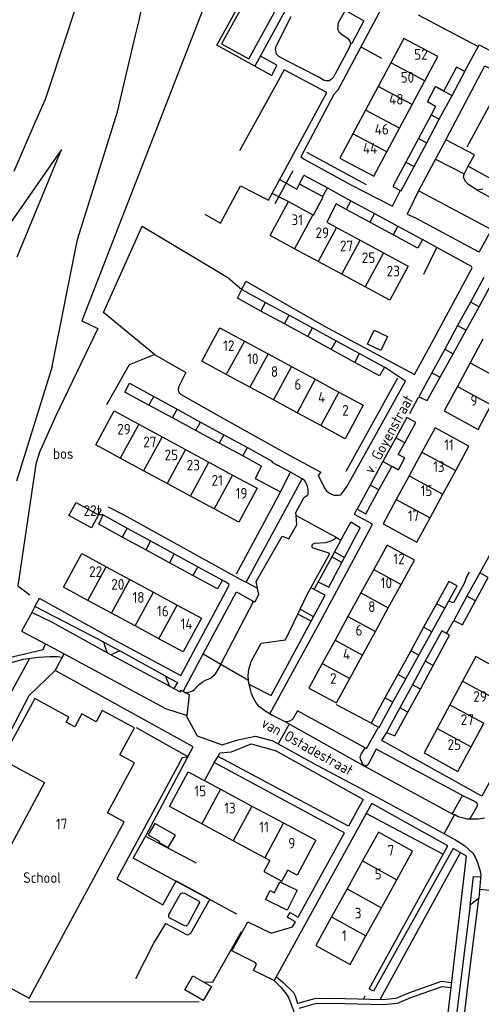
# Model space of a CAD drawing. Header units: metres. Extents: x 226218 to 240385, y 439369 to 449677.
# Tile 265 of 353: x 236286 to 236395, y 445272 to 445504. Entities that reach past the tile are written whole.
import ezdxf

# ---------------------------------------------------------------- set-up
doc = ezdxf.new("R2010")
doc.units = ezdxf.units.M
doc.header["$MEASUREMENT"] = 0
for name, color, linetype in [('BIJGEBOUW', 4, 'Continuous'), ('DAKRAND', 4, 'Continuous'), ('DAKRAND-BYG', 4, 'Continuous'), ('FUNKTIEAAND', 253, 'Continuous'), ('HEG', 253, 'Continuous'), ('HEK', 253, 'Continuous'), ('HOOFDGEBOUW', 4, 'Continuous'), ('HUISNUMMER', 253, 'Continuous'), ('INSTEEKSLOOT', 153, 'Continuous'), ('KANTVERH', 253, 'Continuous'), ('MUUR', 253, 'Continuous'), ('OVLIJNOBJ', 253, 'Continuous'), ('RASTER', 253, 'Continuous'), ('SCHUTTING', 253, 'Continuous'), ('STRAATNAAM', 253, 'Continuous'), ('TUSSENMUUR', 253, 'Continuous')]:
    doc.layers.add(name, color=color, linetype=linetype)
doc.styles.get("Standard").update_dxf_attribs({"font": 'iso.shx'})

msp = doc.modelspace()

# ---------------------------------------------------------------- linework, layer by layer
at = {"layer": 'BIJGEBOUW'}
msp.add_lwpolyline([(236304.99, 445387.35), (236303.3, 445384.28), (236298.03, 445387.18), (236299.73, 445390.26), (236304.99, 445387.35)], dxfattribs=at)
at = {"layer": 'DAKRAND'}
for p, q in [((236358.7, 445464.1), (236364.23, 445461.1)), ((236355.42, 445457.73), (236357.72, 445461.98)), ((236357.72, 445461.98), (236357.59, 445462.05)), ((236364.23, 445461.1), (236369.76, 445458.1)), ((236360.75, 445460.34), (236358.57, 445456.03)), ((236363.13, 445459.05), (236360.75, 445460.34)), ((236368.66, 445456.05), (236363.13, 445459.05)), ((236369.76, 445458.1), (236375.27, 445455.11)), ((236374.17, 445453.06), (236368.66, 445456.05)), ((236395.45, 445443.07), (236392.3, 445437.3)), ((236394.31, 445436.21), (236397.34, 445441.71)), ((236392.3, 445437.3), (236389.28, 445431.76)), ((236391.26, 445430.69), (236394.31, 445436.21)), ((236389.28, 445431.76), (236386.26, 445426.22)), ((236388.22, 445425.17), (236391.26, 445430.69)), ((236386.26, 445426.22), (236383.24, 445420.68)), ((236385.17, 445419.64), (236388.22, 445425.17))]:
    msp.add_line(p, q, dxfattribs=at)
for points in [[(236357.59, 445462.05), (236352.13, 445465.01), (236353.21, 445467.08), (236358.7, 445464.1)], [(236375.27, 445455.11), (236381.02, 445451.99), (236379.92, 445449.95), (236374.17, 445453.06)], [(236383.24, 445420.68), (236380.16, 445415.02), (236382.14, 445414.15), (236385.17, 445419.64)], [(236345.23, 445306.17), (236343.82, 445303.59), (236348.02, 445301.32), (236349.44, 445303.91)]]:
    msp.add_lwpolyline(points, dxfattribs=at)
at = {"layer": 'DAKRAND-BYG'}
for p, q in [((236384.98, 445480.25), (236387.96, 445485.84)), ((236383.05, 445481.28), (236380.1, 445475.73)), ((236384.09, 445483.23), (236383.05, 445481.28)), ((236382.02, 445474.71), (236384.98, 445480.25)), ((236380.1, 445475.73), (236377.14, 445470.18)), ((236379.06, 445469.16), (236382.02, 445474.71)), ((236348.62, 445432.18), (236343.1, 445435.2)), ((236344.2, 445437.23), (236349.74, 445434.22)), ((236349.74, 445434.22), (236355.2, 445431.25)), ((236354.08, 445429.18), (236348.62, 445432.18)), ((236355.2, 445431.25), (236360.74, 445428.23)), ((236359.62, 445426.15), (236354.08, 445429.18)), ((236360.74, 445428.23), (236366.28, 445425.22)), ((236365.15, 445423.12), (236359.62, 445426.15)), ((236366.28, 445425.22), (236372.15, 445422.03)), ((236317.93, 445415.13), (236323.4, 445412.14)), ((236322.31, 445410.12), (236316.82, 445413.09)), ((236323.4, 445412.14), (236328.93, 445409.12)), ((236327.85, 445407.12), (236322.31, 445410.12)), ((236377.37, 445410.18), (236374.76, 445405.38)), ((236379.44, 445408.99), (236377.37, 445410.18)), ((236328.93, 445409.12), (236334.39, 445406.13)), ((236376.85, 445404.24), (236379.44, 445408.99)), ((236333.32, 445404.16), (236327.85, 445407.12)), ((236334.39, 445406.13), (236339.92, 445403.11)), ((236374.76, 445405.38), (236371.75, 445399.84)), ((236338.86, 445401.16), (236333.32, 445404.16)), ((236339.92, 445403.11), (236345.8, 445399.89)), ((236375.36, 445401.51), (236376.85, 445404.24)), ((236343.26, 445398.78), (236338.86, 445401.16)), ((236345.8, 445399.89), (236345.7, 445399.71)), ((236345.7, 445399.71), (236347.02, 445398.99)), ((236350.03, 445397.32), (236347.02, 445398.99)), ((236371.75, 445399.84), (236368.74, 445394.31)), ((236370.82, 445393.18), (236373.83, 445398.71)), ((236373.83, 445398.71), (236373.88, 445398.79)), ((236347.68, 445392.74), (236350.03, 445397.32)), ((236311.67, 445384.23), (236317.21, 445381.2)), ((236316.08, 445379.11), (236310.54, 445382.12)), ((236317.21, 445381.2), (236322.74, 445378.17)), ((236321.62, 445376.09), (236316.08, 445379.11)), ((236322.74, 445378.17), (236328.27, 445375.15)), ((236397.51, 445379.24), (236394.49, 445373.73)), ((236327.15, 445373.08), (236321.62, 445376.09)), ((236328.27, 445375.15), (236334.09, 445371.97)), ((236394.49, 445373.73), (236391.46, 445368.21)), ((236393.46, 445367.13), (236396.47, 445372.65)), ((236386.29, 445365.39), (236389.18, 445370.64)), ((236384.33, 445366.46), (236381.3, 445360.93)), ((236383.24, 445359.88), (236386.29, 445365.39)), ((236381.3, 445360.93), (236378.27, 445355.41)), ((236380.19, 445354.36), (236383.24, 445359.88)), ((236383.54, 445351.95), (236387.4, 445359.07)), ((236378.27, 445355.41), (236375.24, 445349.88)), ((236377.15, 445348.84), (236380.19, 445354.36)), ((236381.68, 445352.94), (236378.66, 445347.41)), ((236380.53, 445346.41), (236383.54, 445351.95)), ((236375.24, 445349.88), (236372.21, 445344.35)), ((236374.1, 445343.32), (236377.15, 445348.84)), ((236378.66, 445347.41), (236375.73, 445342.03)), ((236377.6, 445341), (236380.53, 445346.41)), ((236372.21, 445344.35), (236368.96, 445338.41))]:
    msp.add_line(p, q, dxfattribs=at)
for points in [[(236387.96, 445485.84), (236390.95, 445491.46), (236389.02, 445492.48), (236386.07, 445486.93)], [(236384.09, 445483.23), (236382.21, 445484.29), (236384.1, 445487.89)], [(236384.1, 445487.89), (236384.13, 445487.94), (236386.07, 445486.93)], [(236377.14, 445470.18), (236374.09, 445464.47), (236376.02, 445463.44), (236379.06, 445469.16)], [(236343.1, 445435.2), (236337.64, 445438.19), (236338.62, 445440.27), (236344.2, 445437.23)], [(236369.65, 445430.7), (236372.81, 445429.23), (236371.29, 445425.96), (236368.13, 445427.42), (236369.65, 445430.7)], [(236372.15, 445422.03), (236370.92, 445419.96), (236365.15, 445423.12)], [(236316.82, 445413.09), (236311.14, 445416.15), (236312.27, 445418.23), (236317.93, 445415.13)], [(236373.88, 445398.79), (236375.39, 445397.92), (236376.92, 445400.72), (236375.36, 445401.51)], [(236343.26, 445398.78), (236341.78, 445395.85), (236347.68, 445392.74)], [(236368.74, 445394.31), (236365.69, 445388.7), (236367.76, 445387.58), (236370.82, 445393.18)], [(236310.54, 445382.12), (236305.01, 445385.13), (236306.04, 445387.31), (236311.67, 445384.23)], [(236334.09, 445371.97), (236332.91, 445369.95), (236327.15, 445373.08)], [(236389.18, 445370.64), (236387.2, 445371.69), (236384.33, 445366.46)], [(236391.46, 445368.21), (236388.36, 445362.54), (236390.39, 445361.49), (236393.46, 445367.13)], [(236387.4, 445359.07), (236385.57, 445360.07), (236381.68, 445352.94)], [(236368.96, 445338.41), (236370.84, 445337.41), (236374.1, 445343.32)], [(236375.73, 445342.03), (236372.58, 445336.26), (236374.56, 445335.41), (236377.6, 445341)], [(236323.01, 445312.08), (236318.18, 445314.85), (236316.65, 445312.19), (236319.23, 445310.7), (236319.1, 445310.49), (236321.36, 445309.19), (236323.01, 445312.08)], [(236351.58, 445299.18), (236349.24, 445294.49), (236344.2, 445296.99), (236345.26, 445299.12), (236346.29, 445298.6), (236347.57, 445301.18), (236351.58, 445299.18)], [(236329.58, 445273.33), (236325.24, 445275.83), (236327.13, 445279.12), (236331.48, 445276.62), (236329.58, 445273.33)]]:
    msp.add_lwpolyline(points, dxfattribs=at)
at = {"layer": 'HEG'}
for p, q in [((236366.75, 445497.15), (236371.44, 445494.58)), ((236391.55, 445473.73), (236400.41, 445490.23)), ((236381.36, 445443.86), (236384.4, 445450.14)), ((236363.14, 445397.58), (236375.28, 445419.52))]:
    msp.add_line(p, q, dxfattribs=at)
at = {"layer": 'HEK'}
for p, q in [((236367.85, 445464.79), (236353.86, 445472.39)), ((236368.96, 445338.41), (236360.86, 445342.71)), ((236367.76, 445317.29), (236385.91, 445307.65)), ((236316.18, 445311.84), (236327.88, 445305.62)), ((236288.73, 445273.09), (236328.63, 445272.99))]:
    msp.add_line(p, q, dxfattribs=at)
for points in [[(236318.09, 445425), (236306.14, 445434.86), (236315.23, 445455.16), (236335.3, 445443.09), (236338.62, 445440.27)], [(236337.46, 445293.58), (236313.13, 445306.73), (236316.08, 445311.94), (236327.16, 445332.85), (236294.76, 445350.82)], [(236329.62, 445277.69), (236331.85, 445277.59), (236338.52, 445289.48)]]:
    msp.add_lwpolyline(points, dxfattribs=at)
at = {"layer": 'HOOFDGEBOUW'}
for p, q in [((236373.57, 445493.46), (236370.61, 445487.91)), ((236381.56, 445489.23), (236384.6, 445494.93)), ((236378.59, 445483.66), (236381.56, 445489.23)), ((236370.61, 445487.91), (236367.65, 445482.36)), ((236375.63, 445478.11), (236378.59, 445483.66)), ((236367.65, 445482.36), (236364.7, 445476.82)), ((236372.68, 445472.56), (236375.63, 445478.11)), ((236355.3, 445457.8), (236355.42, 445457.73)), ((236358.57, 445456.03), (236360.84, 445454.81)), ((236360.84, 445454.81), (236366.38, 445451.82)), ((236366.38, 445451.82), (236371.9, 445448.85)), ((236356.53, 445446.84), (236350.99, 445449.83)), ((236362.08, 445443.85), (236356.53, 445446.84)), ((236367.6, 445440.87), (236362.08, 445443.85)), ((236339.24, 445428.14), (236344.78, 445425.14)), ((236395.23, 445428.55), (236392.22, 445423)), ((236344.78, 445425.14), (236350.28, 445422.16)), ((236350.28, 445422.16), (236355.83, 445419.16)), ((236392.22, 445423), (236389.22, 445417.45)), ((236340.5, 445417.31), (236334.96, 445420.31)), ((236355.83, 445419.16), (236361.38, 445416.16)), ((236346.03, 445414.31), (236340.5, 445417.31)), ((236351.58, 445411.31), (236346.03, 445414.31)), ((236361.38, 445416.16), (236367.1, 445413.06)), ((236357.13, 445408.31), (236351.58, 445411.31)), ((236314.4, 445408.63), (236319.89, 445405.66)), ((236319.89, 445405.66), (236325.43, 445402.66)), ((236325.43, 445402.66), (236330.9, 445399.69)), ((236388.85, 445397.73), (236391.95, 445403.44)), ((236315.56, 445397.68), (236310.08, 445400.65)), ((236380.9, 445402.04), (236377.89, 445396.5)), ((236330.9, 445399.69), (236336.44, 445396.69)), ((236321.1, 445394.68), (236315.56, 445397.68)), ((236336.44, 445396.69), (236342.21, 445393.56)), ((236377.89, 445396.5), (236374.89, 445390.97)), ((236385.84, 445392.19), (236388.85, 445397.73)), ((236326.57, 445391.71), (236321.1, 445394.68)), ((236332.11, 445388.71), (236326.57, 445391.71)), ((236382.83, 445386.65), (236385.84, 445392.19)), ((236306.77, 445375.15), (236312.31, 445372.15)), ((236376.04, 445371), (236379.15, 445376.7)), ((236369.59, 445374.52), (236366.56, 445368.99)), ((236312.31, 445372.15), (236317.86, 445369.15)), ((236373.01, 445365.47), (236376.04, 445371)), ((236317.86, 445369.15), (236323.41, 445366.15)), ((236366.56, 445368.99), (236363.54, 445363.46)), ((236308.04, 445364.25), (236302.5, 445367.25)), ((236323.41, 445366.15), (236329.13, 445363.06)), ((236313.59, 445361.25), (236308.04, 445364.25)), ((236363.54, 445363.46), (236360.52, 445357.93)), ((236369.99, 445359.94), (236373.01, 445365.47)), ((236319.14, 445358.25), (236313.59, 445361.25)), ((236366.96, 445354.41), (236369.99, 445359.94)), ((236360.52, 445357.93), (236357.49, 445352.4)), ((236363.94, 445348.88), (236366.96, 445354.41)), ((236390.42, 445348.26), (236387.45, 445342.7)), ((236387.45, 445342.7), (236384.5, 445337.2)), ((236392.42, 445332.83), (236395.42, 445338.43)), ((236333.59, 445322.93), (236341, 445318.96)), ((236341, 445318.96), (236348.41, 445314.98)), ((236336.62, 445310.78), (236329.21, 445314.76)), ((236348.41, 445314.98), (236356, 445310.91)), ((236344.03, 445306.81), (236336.62, 445310.78)), ((236375, 445301.63), (236378.72, 445308.38)), ((236345.23, 445306.17), (236344.03, 445306.81)), ((236366.94, 445306.08), (236363.32, 445299.5)), ((236371.37, 445295.06), (236375, 445301.63)), ((236363.32, 445299.5), (236359.69, 445292.93)), ((236367.74, 445288.48), (236371.37, 445295.06)), ((236291.65, 445279.33), (236292.45, 445280.81))]:
    msp.add_line(p, q, dxfattribs=at)
for points in [[(236358.72, 445528.07), (236341.79, 445537.31), (236330.27, 445516.03), (236340.67, 445510.33), (236333.85, 445497.91), (236340.26, 445494.38), (236358.72, 445528.07)], [(236384.6, 445494.93), (236376.62, 445499.19), (236373.57, 445493.46)], [(236364.7, 445476.82), (236361.64, 445471.09), (236369.62, 445466.84), (236372.68, 445472.56)], [(236350.99, 445449.83), (236345.25, 445452.92), (236349.55, 445460.9), (236355.3, 445457.8)], [(236371.9, 445448.85), (236377.65, 445445.74), (236373.35, 445437.77), (236367.6, 445440.87)], [(236334.96, 445420.31), (236329.21, 445423.42), (236333.46, 445431.27), (236339.24, 445428.14)], [(236389.22, 445417.45), (236386.12, 445411.72), (236394.09, 445407.41), (236397.19, 445413.13)], [(236367.1, 445413.06), (236362.86, 445405.21), (236357.13, 445408.31)], [(236310.08, 445400.65), (236304.32, 445403.77), (236308.64, 445411.76), (236314.4, 445408.63)], [(236391.95, 445403.44), (236384.01, 445407.76), (236380.9, 445402.04)], [(236342.21, 445393.56), (236337.88, 445385.58), (236332.11, 445388.71)], [(236374.89, 445390.97), (236371.78, 445385.25), (236379.72, 445380.94), (236382.83, 445386.65)], [(236379.15, 445376.7), (236372.71, 445380.23), (236369.59, 445374.52)], [(236302.5, 445367.25), (236296.77, 445370.34), (236301.05, 445378.24), (236306.77, 445375.15)], [(236329.13, 445363.06), (236324.86, 445355.16), (236319.14, 445358.25)], [(236401.45, 445349.67), (236393.52, 445354.04), (236390.42, 445348.26)], [(236357.49, 445352.4), (236354.36, 445346.66), (236360.84, 445343.2), (236363.94, 445348.88)], [(236301.02, 445340.58), (236299.39, 445337.56), (236297.37, 445338.65), (236298.03, 445339.86), (236290.01, 445344.18), (236282.3, 445329.89), (236292.33, 445324.48), (236274.12, 445290.7)], [(236313.44, 445329.11), (236309.97, 445330.98), (236313.39, 445337.32), (236305.86, 445341.38), (236304.43, 445338.74), (236301.02, 445340.58)], [(236384.5, 445337.2), (236381.42, 445331.46), (236389.35, 445327.09), (236392.42, 445332.83)], [(236292.45, 445280.81), (236311.02, 445315.25), (236307.1, 445317.37), (236313.44, 445329.11)], [(236329.21, 445314.76), (236321.62, 445318.83), (236326, 445327), (236333.59, 445322.93)], [(236378.72, 445308.38), (236370.67, 445312.83), (236366.94, 445306.08)], [(236356, 445310.91), (236351.62, 445302.74), (236349.44, 445303.91)], [(236359.69, 445292.93), (236355.96, 445286.18), (236364.02, 445281.73), (236367.74, 445288.48)], [(236270.35, 445283.72), (236288.68, 445273.83), (236291.65, 445279.33)]]:
    msp.add_lwpolyline(points, dxfattribs=at)
at = {"layer": 'INSTEEKSLOOT'}
for p, q in [((236314.48, 445503.38), (236321.62, 445537.39)), ((236300.44, 445509.15), (236297.44, 445500)), ((236313.68, 445500), (236314.48, 445503.38)), ((236297.44, 445500), (236292.47, 445484.84)), ((236309.4, 445481.99), (236313.68, 445500)), ((236300.04, 445451.99), (236309.4, 445481.99)), ((236296.26, 445473.1), (236271.66, 445437.78)), ((236285.86, 445447.91), (236296.26, 445473.1)), ((236294.07, 445422.18), (236300.04, 445451.99)), ((236294.07, 445422.18), (236285.73, 445395.27))]:
    msp.add_line(p, q, dxfattribs=at)
msp.add_lwpolyline([(236292.47, 445484.83), (236289.97, 445479.21), (236287.5, 445473.58), (236285.08, 445467.92)], dxfattribs=at)
at = {"layer": 'KANTVERH'}
for p, q in [((236347.16, 445489.26), (236338.1, 445472.79)), ((236384.09, 445470.88), (236390.85, 445467.44)), ((236345.79, 445462.82), (236349.55, 445460.9)), ((236380.18, 445463.4), (236397.23, 445454.37)), ((236384.4, 445450.14), (236381.02, 445451.99)), ((236338.62, 445440.27), (236339.52, 445442.22)), ((236339.52, 445442.22), (236357.89, 445431.71)), ((236377.07, 445418.7), (236372.15, 445422.03)), ((236378.03, 445411.11), (236380.08, 445414.99)), ((236339.63, 445371.51), (236352.82, 445395.76)), ((236352.82, 445395.76), (236350.03, 445397.32)), ((236353.17, 445395.57), (236352.82, 445395.76)), ((236351.32, 445387.91), (236353.16, 445391.34)), ((236353.83, 445391.71), (236353.16, 445391.34)), ((236351.37, 445387.16), (236351.32, 445387.91)), ((236351.38, 445387.16), (236358.58, 445383.25)), ((236361.85, 445381.4), (236364.23, 445385.59)), ((236368.32, 445383.32), (236369.27, 445385.11)), ((236360.81, 445382), (236358.53, 445383.3)), ((236355.79, 445380.65), (236358.31, 445380.86)), ((236360.35, 445378.66), (236359.71, 445377.48)), ((236362.1, 445376.12), (236359.71, 445377.48)), ((236360.35, 445378.66), (236362.75, 445377.34)), ((236362.1, 445376.12), (236362.75, 445377.34)), ((236391.48, 445372.91), (236390.83, 445371.18)), ((236392.02, 445373.89), (236391.48, 445372.91)), ((236339.63, 445371.51), (236342.31, 445370.15)), ((236390.83, 445371.18), (236388.33, 445366.71)), ((236342.61, 445368.66), (236342.31, 445370.15)), ((236355.49, 445369.86), (236354.81, 445370.16)), ((236355.6, 445369.8), (236355.49, 445369.86)), ((236290.06, 445365.81), (236289.31, 445364.41)), ((236290.06, 445365.81), (236291.1, 445367.73)), ((236306.23, 445357.47), (236290.06, 445365.81)), ((236388.33, 445366.71), (236387.24, 445367.06)), ((236294.14, 445362.03), (236289.31, 445364.41)), ((236351.76, 445364.02), (236352.33, 445365.21)), ((236354.89, 445362.39), (236351.76, 445364.02)), ((236355.44, 445363.41), (236352.33, 445365.21)), ((236354.89, 445362.39), (236355.44, 445363.41)), ((236306.97, 445354.93), (236294.14, 445362.03)), ((236386.65, 445359.48), (236388.36, 445362.54)), ((236292.56, 445357.06), (236296.89, 445354.72)), ((236306.23, 445357.47), (236310, 445355.41)), ((236306.97, 445354.93), (236306.23, 445357.47)), ((236294.76, 445350.82), (236296.89, 445354.72)), ((236307.83, 445354.5), (236306.97, 445354.93)), ((236310, 445355.41), (236307.83, 445354.5)), ((236321.62, 445347.07), (236307.83, 445354.5)), ((236320.67, 445349.49), (236310, 445355.41)), ((236333.67, 445352.28), (236332.25, 445349.82)), ((236333.67, 445352.28), (236340.22, 445348.51)), ((236320.67, 445349.49), (236321.62, 445347.07)), ((236331.29, 445348.95), (236332.25, 445349.82)), ((236321.62, 445347.07), (236322.63, 445346.57)), ((236322.63, 445346.57), (236324.14, 445345.76)), ((236324.14, 445345.76), (236324.37, 445346.15)), ((236324.38, 445346.16), (236325.33, 445345.62)), ((236325.33, 445345.62), (236326.34, 445345.06)), ((236325.79, 445340.24), (236326.34, 445345.06)), ((236325.74, 445339.87), (236325.79, 445340.24)), ((236325.74, 445339.87), (236328.11, 445335.45)), ((236349.74, 445338.21), (236347.18, 445333.54)), ((236325.86, 445330.56), (236313.89, 445337.29)), ((236328.11, 445335.45), (236334.02, 445333.35)), ((236334.02, 445333.35), (236337.69, 445334.47)), ((236336.17, 445331.66), (236340.82, 445333.53)), ((236337.69, 445334.47), (236341.82, 445335.38)), ((236340.82, 445333.53), (236346.48, 445332.01)), ((236341.82, 445335.38), (236345.59, 445334.36)), ((236333.47, 445331.43), (236336.17, 445331.66)), ((236367.12, 445320.52), (236346.48, 445332.01)), ((236332.11, 445329.15), (236333.04, 445330.62)), ((236388.57, 445316.99), (236386.11, 445312.48)), ((236400.42, 445298.78), (236394.41, 445299.38)), ((236349.88, 445293.92), (236349.29, 445292.86))]:
    msp.add_line(p, q, dxfattribs=at)
for points in [[(236388.8, 445531.81), (236385.93, 445533.32), (236385.5, 445532.48), (236370.79, 445505.16), (236361.12, 445487.08), (236360.23, 445486), (236352.49, 445471.38), (236353.23, 445470.85), (236364.39, 445464.74), (236373.98, 445459.84), (236375.77, 445463.45)], [(236360.93, 445528.04), (236341.7, 445492.67), (236332.77, 445497.59), (236339.49, 445509.84)], [(236391, 445491.5), (236394.33, 445497.68), (236400.9, 445494.28), (236413.98, 445518.33), (236411.37, 445519.63)], [(236362.81, 445505.63), (236361.25, 445502.87), (236361.13, 445502.07), (236361.11, 445501.46), (236361.48, 445500.65), (236361.92, 445500.28), (236362.71, 445499.75), (236363.45, 445499.27), (236363.97, 445498.55), (236364.1, 445497.84), (236363.71, 445496.85), (236360.49, 445490.72), (236360.17, 445490.13), (236359.7, 445489.64), (236359.13, 445489.21), (236358.48, 445489.23), (236357.98, 445489.35), (236356.55, 445490.15), (236349.03, 445494.03), (236348.14, 445494.51), (236347.3, 445494.99), (236346.77, 445495.51), (236346.5, 445496.58), (236346.68, 445497.38), (236350.24, 445504.35)], [(236363.01, 445505.78), (236367.25, 445503.32), (236364.46, 445497.98), (236364.26, 445497.99)], [(236341.7, 445492.67), (236345.64, 445490.5), (236346.83, 445492.9), (236342.98, 445495.01)], [(236386.58, 445475.55), (236395.66, 445492.75), (236400.17, 445490.43), (236404.2, 445492.31), (236406.97, 445490.76)], [(236329.9, 445457.9), (236333.61, 445455.82), (236338.28, 445464.57), (236344.9, 445461.25), (236351.29, 445473.03), (236358.59, 445486.51), (236348.58, 445491.87), (236347.16, 445489.26)], [(236395.18, 445463.79), (236393.87, 445463.59), (236391.9, 445464.86), (236391.17, 445465.54), (236390.65, 445466.51), (236390.83, 445467.36), (236391.69, 445469.04), (236393.25, 445471.91), (236386.52, 445475.4), (236380.14, 445463.55), (236377.43, 445457.96), (236379.36, 445457.04), (236394.08, 445449.15), (236394.39, 445449.14), (236396.9, 445453.73)], [(236391.79, 445469.22), (236399.61, 445464.88), (236418.15, 445454.96)], [(236347.52, 445466.09), (236351.52, 445463.84), (236352.13, 445465.01)], [(236393.87, 445463.59), (236406.81, 445456.56), (236427.84, 445445.03)], [(236357.89, 445431.71), (236379.12, 445420.28), (236383.2, 445427.69), (236392.7, 445445.32), (236392.56, 445445.68), (236384.4, 445450.14)], [(236306.94, 445413.21), (236312.21, 445422.64), (236318.09, 445425)], [(236318.09, 445425), (236325.48, 445420.79), (236323.75, 445417.33), (236323.68, 445416.63), (236323.91, 445416.02), (236324.25, 445415.65), (236335.01, 445409.6), (236349.91, 445401.25), (236357.14, 445397.38)], [(236361.85, 445392), (236363.35, 445394.05), (236377.07, 445418.7)], [(236357.14, 445397.38), (236356.57, 445396.55), (236358.2, 445393.39)], [(236353.17, 445395.57), (236353.5, 445395.08), (236353.77, 445394.55), (236353.98, 445393.98), (236354.1, 445393.4), (236354.15, 445392.81), (236354.13, 445392.21)], [(236358.2, 445393.39), (236358.53, 445392.99), (236358.92, 445392.65), (236359.35, 445392.36), (236359.81, 445392.14), (236360.31, 445391.99), (236360.82, 445391.92), (236361.33, 445391.92), (236361.85, 445392)], [(236354.13, 445392.21), (236354.1, 445392.01), (236353.99, 445391.84), (236353.83, 445391.71)], [(236307.26, 445389.22), (236310.91, 445387.34), (236338.95, 445371.85), (236339.63, 445371.51)], [(236306.04, 445387.31), (236304.99, 445387.35), (236305.68, 445388.6)], [(236342.31, 445370.15), (236342.01, 445371.67), (236348.07, 445382.34), (236349.69, 445381.69), (236351.54, 445384.95), (236351.37, 445387.16)], [(236369.27, 445385.11), (236365.1, 445387.41), (236365.64, 445388.65)], [(236362.75, 445377.34), (236366.43, 445384.27), (236364.23, 445385.59)], [(236345.23, 445340.57), (236356.97, 445362.09), (236368.32, 445383.32)], [(236358.31, 445380.86), (236358.84, 445380.99), (236359.37, 445381.17), (236359.87, 445381.4), (236360.35, 445381.68), (236360.81, 445382)], [(236360.81, 445382), (236361.85, 445381.4), (236360.35, 445378.66)], [(236354.81, 445370.16), (236359.29, 445378.24), (236355.21, 445379.56)], [(236355.21, 445379.56), (236355.13, 445379.76), (236355.1, 445379.97), (236355.14, 445380.17), (236355.24, 445380.36), (236355.39, 445380.51), (236355.58, 445380.61), (236355.79, 445380.65)], [(236359.71, 445377.48), (236355.65, 445370.04), (236355.49, 445369.86)], [(236356.55, 445371.63), (236359.03, 445370.33), (236362.1, 445376.12)], [(236291.1, 445367.73), (236291.23, 445367.68), (236309.11, 445357.77), (236324.32, 445349.61), (236334.26, 445368.14), (236335.6, 445370.66), (236335.61, 445370.96), (236334.78, 445371.59), (236333.99, 445372.03)], [(236329.52, 445354.67), (236337.36, 445369.24), (236341.11, 445367.15), (236341.55, 445366.93), (236341.86, 445367.12), (236342.61, 445368.66)], [(236352.33, 445365.21), (236354.07, 445368.82), (236354.81, 445370.16)], [(236355.44, 445363.41), (236358.18, 445368.5), (236355.6, 445369.8)], [(236324.85, 445345.89), (236329.52, 445354.67), (236333.67, 445352.28), (236341.38, 445366.96)], [(236289.31, 445364.41), (236286.93, 445359.99), (236292.56, 445357.06)], [(236343.15, 445357.19), (236348.85, 445357.96), (236351.76, 445364.02)], [(236340.28, 445347.59), (236345.49, 445344.94), (236354.89, 445362.39)], [(236276.59, 445350.77), (236277.86, 445352.01), (236282.06, 445353.21), (236284.67, 445354.03), (236292.01, 445355.71), (236292.56, 445357.06)], [(236340.28, 445347.83), (236340.14, 445349.47), (236340.19, 445350.47), (236340.34, 445351.36), (236340.64, 445352.3), (236340.84, 445352.9), (236343.15, 445357.19)], [(236269.27, 445333.92), (236276.01, 445346.76), (236277.15, 445348.87), (236277.66, 445349.41), (236278.32, 445350.29), (236279.13, 445350.97), (236280.04, 445351.39), (236284.24, 445352.6), (236287.34, 445353.42), (236290.88, 445353.9), (236293.57, 445354.04), (236295.41, 445354.05), (236296.43, 445353.88)], [(236296.89, 445354.72), (236320.73, 445341.86), (236325.79, 445340.24)], [(236320.67, 445349.49), (236323.53, 445347.96), (236322.63, 445346.57)], [(236403.96, 445350.12), (236409.19, 445347.27), (236394.95, 445321.28), (236371.48, 445334.32), (236372.58, 445336.11)], [(236327.74, 445346.57), (236328.13, 445347.05), (236328.57, 445347.49), (236329.05, 445347.89), (236329.57, 445348.23), (236330.12, 445348.53), (236330.69, 445348.76), (236331.29, 445348.95)], [(236348.75, 445338.77), (236348.5, 445338.91), (236345.48, 445340.41), (236343.99, 445341.31), (236342.8, 445342.26), (236342.01, 445343.16), (236341.36, 445344.3), (236340.87, 445345.4), (236340.67, 445346.34), (236340.43, 445347.34), (236340.28, 445347.83)], [(236325.33, 445345.62), (236325.77, 445345.64), (236326.21, 445345.72), (236326.63, 445345.85), (236327.03, 445346.04), (236327.4, 445346.28), (236327.74, 445346.57)], [(236348.75, 445338.77), (236367.6, 445328.27), (236388.03, 445317.13), (236388.23, 445317.53), (236390.38, 445321.29), (236390.28, 445321.54), (236370.19, 445332.34), (236368.24, 445328.72), (236367.89, 445328.37), (236367.45, 445328.37), (236367.2, 445328.57), (236366.85, 445329.07), (236366.56, 445329.77), (236366.41, 445330.36), (236366.46, 445330.86), (236366.61, 445331.11), (236367.61, 445332.65), (236351.69, 445341.34), (236350.49, 445339.26), (236349.84, 445338.91), (236349.3, 445338.76), (236348.75, 445338.77)], [(236367.61, 445332.65), (236367.92, 445332.47), (236370.6, 445337.36)], [(236345.61, 445334.41), (236356.37, 445328.51), (236371.55, 445320.41), (236388.81, 445311.02), (236390.89, 445309.67), (236391.93, 445308.77), (236392.87, 445307.87), (236393.42, 445306.98), (236393.91, 445305.68), (236394.35, 445304.44), (236394.65, 445303.35), (236394.69, 445302.55), (236394.68, 445302.37)], [(236367.12, 445320.52), (236363.67, 445314.2), (236333.04, 445330.62), (236333.47, 445331.43)], [(236325.78, 445330.42), (236324.58, 445330.3), (236309.25, 445301.84), (236320.11, 445295.79), (236323.17, 445301.39), (236331.08, 445297.1), (236326.58, 445289.04), (236325.83, 445288.66), (236320.67, 445291.4), (236318.04, 445287.03), (236313.63, 445278.38)], [(236349.88, 445293.92), (236351.82, 445292.87), (236362.69, 445312.63), (236332.11, 445329.15), (236329.82, 445324.95)], [(236369.05, 445319.45), (236346.18, 445277.97), (236341.37, 445280.32), (236342.09, 445281.79), (236341.75, 445282.25), (236336.24, 445284.95), (236340.06, 445291.73), (236345.48, 445289.13), (236350.53, 445290.61), (236351.25, 445291.79), (236349.29, 445292.86)], [(236352.89, 445264.7), (236384.74, 445250.61), (236387.6, 445275.05), (236391.38, 445307.18), (236388.2, 445308.98), (236369.52, 445275.45), (236368.52, 445276), (236387.01, 445309.58), (236369.11, 445319.57)], [(236390.23, 445321.49), (236393.36, 445319.99), (236393.8, 445319.74), (236393.9, 445319.3), (236393.9, 445318.95), (236392.1, 445315.83)], [(236388.03, 445317.13), (236388.63, 445316.98), (236389.42, 445316.53), (236390.31, 445316.28), (236391.46, 445315.98), (236392.6, 445315.92), (236394.19, 445315.92), (236395.68, 445316.16)], [(236392.19, 445295.7), (236392.99, 445302.44), (236394.68, 445302.37)], [(236394.68, 445302.37), (236394.64, 445302), (236394.23, 445297.29), (236392.19, 445295.7)], [(236388.46, 445248.76), (236391.78, 445277.37), (236394.23, 445297.19)], [(236392.19, 445295.7), (236389.23, 445271.96), (236386.98, 445250.31), (236388.41, 445248.66), (236387.65, 445243.45), (236387.2, 445240.67), (236386.54, 445237.14), (236385.68, 445232.92), (236384.88, 445229.65), (236384.27, 445228.01), (236383.87, 445227.02), (236379.06, 445229.27), (236369.76, 445208.53), (236375.12, 445206.05)], [(236346.18, 445277.97), (236347.79, 445276.4), (236349.05, 445274.83), (236349.67, 445273.83), (236350.66, 445271.07), (236352.7, 445264.36)], [(236346.71, 445278.92), (236348.41, 445277.43), (236350.75, 445275.15), (236351.13, 445274.39), (236351.41, 445273.59), (236351.67, 445272.59)], [(236387.88, 445277.43), (236385.42, 445277.72), (236377.76, 445275.04), (236374.77, 445273.79), (236371.82, 445273.47), (236359.8, 445273.76), (236355.68, 445273.71), (236351.67, 445272.59)], [(236387.74, 445276.24), (236385.55, 445276.49), (236378.19, 445273.92), (236375.07, 445272.61), (236371.87, 445272.26), (236359.78, 445272.56), (236355.85, 445272.51), (236351.97, 445271.43)]]:
    msp.add_lwpolyline(points, dxfattribs=at)
at = {"layer": 'MUUR'}
msp.add_lwpolyline([(236325.83, 445291.04), (236325.73, 445290.95), (236325.57, 445290.75), (236325.23, 445290.81), (236321.73, 445292.62), (236321.54, 445292.73), (236321.45, 445293.03), (236321.5, 445293.47), (236324.19, 445298.34), (236324.35, 445298.43), (236324.75, 445298.58), (236325.19, 445298.47), (236328.43, 445296.71), (236328.63, 445296.55), (236328.67, 445296.25), (236328.52, 445295.96), (236325.98, 445291.14)], dxfattribs=at)
at = {"layer": 'OVLIJNOBJ'}
for p, q in [((236371.2, 445273.71), (236389.84, 445307.88)), ((236367.22, 445273.58), (236367.57, 445274.37))]:
    msp.add_line(p, q, dxfattribs=at)
for points in [[(236331.76, 445511.83), (236301.03, 445432.93), (236304.82, 445431.11), (236294.88, 445410.44), (236291.12, 445402.07), (236290.26, 445399.21), (236286.02, 445370.66), (236288.86, 445368.56)], [(236288.76, 445353.61), (236275.23, 445328.97), (236274.78, 445326.45), (236274.73, 445324.11), (236274.69, 445322.27), (236274.2, 445315.87), (236273.96, 445309.16), (236273.19, 445303.46), (236272.26, 445299.45), (236270.72, 445294.91), (236270.12, 445283.79)]]:
    msp.add_lwpolyline(points, dxfattribs=at)
at = {"layer": 'RASTER'}
for p, q in [((236379.98, 445504.75), (236394.07, 445497.34)), ((236288.72, 445344.88), (236294.76, 445350.82)), ((236281.19, 445330.54), (236288.72, 445344.88))]:
    msp.add_line(p, q, dxfattribs=at)
msp.add_lwpolyline([(236337.36, 445373.52), (236346.16, 445389.77), (236347.68, 445392.74)], dxfattribs=at)
at = {"layer": 'SCHUTTING'}
msp.add_line((236350.6, 445468.09), (236346.37, 445460.36), dxfattribs=at)
at = {"layer": 'TUSSENMUUR'}
for p, q in [((236381.56, 445489.23), (236373.57, 445493.46)), ((236378.59, 445483.66), (236370.61, 445487.91)), ((236384.1, 445487.89), (236386.03, 445486.86)), ((236386.03, 445486.86), (236387.96, 445485.84)), ((236375.63, 445478.11), (236367.65, 445482.36)), ((236383.05, 445481.28), (236384.98, 445480.25)), ((236372.68, 445472.56), (236364.7, 445476.82)), ((236380.1, 445475.73), (236382.02, 445474.71)), ((236377.14, 445470.18), (236379.06, 445469.16)), ((236358.7, 445464.1), (236357.59, 445462.05)), ((236364.23, 445461.1), (236363.13, 445459.05)), ((236369.76, 445458.1), (236368.66, 445456.05)), ((236355.3, 445457.8), (236350.99, 445449.83)), ((236360.84, 445454.81), (236356.53, 445446.84)), ((236375.27, 445455.11), (236374.17, 445453.06)), ((236362.08, 445443.85), (236366.38, 445451.82)), ((236371.9, 445448.85), (236367.6, 445440.87)), ((236394.31, 445436.21), (236392.3, 445437.3)), ((236343.1, 445435.2), (236344.2, 445437.23)), ((236348.62, 445432.18), (236349.74, 445434.22)), ((236354.08, 445429.18), (236355.2, 445431.25)), ((236389.28, 445431.76), (236391.26, 445430.69)), ((236339.24, 445428.14), (236334.96, 445420.31)), ((236359.62, 445426.15), (236360.74, 445428.23)), ((236386.26, 445426.22), (236388.22, 445425.17)), ((236344.78, 445425.14), (236340.5, 445417.31)), ((236365.15, 445423.12), (236366.28, 445425.22)), ((236350.28, 445422.16), (236346.03, 445414.31)), ((236392.22, 445423), (236400.19, 445418.69)), ((236355.83, 445419.16), (236351.58, 445411.31)), ((236383.24, 445420.68), (236385.17, 445419.64)), ((236389.22, 445417.45), (236397.19, 445413.13)), ((236316.82, 445413.09), (236317.93, 445415.13)), ((236361.38, 445416.16), (236357.13, 445408.31)), ((236322.31, 445410.12), (236323.4, 445412.14)), ((236314.4, 445408.63), (236310.08, 445400.65)), ((236327.85, 445407.12), (236328.93, 445409.12)), ((236319.89, 445405.66), (236315.56, 445397.68)), ((236334.39, 445406.13), (236333.32, 445404.16)), ((236376.85, 445404.24), (236374.76, 445405.38)), ((236325.43, 445402.66), (236321.1, 445394.68)), ((236338.86, 445401.16), (236339.92, 445403.11)), ((236380.9, 445402.04), (236388.85, 445397.73)), ((236326.57, 445391.71), (236330.9, 445399.69)), ((236373.83, 445398.71), (236371.75, 445399.84)), ((236336.44, 445396.69), (236332.11, 445388.71)), ((236377.89, 445396.5), (236385.84, 445392.19)), ((236370.82, 445393.18), (236368.74, 445394.31)), ((236374.89, 445390.97), (236382.83, 445386.65)), ((236311.67, 445384.23), (236310.54, 445382.12)), ((236317.21, 445381.2), (236316.08, 445379.11)), ((236322.74, 445378.17), (236321.62, 445376.09)), ((236302.5, 445367.25), (236306.77, 445375.15)), ((236328.27, 445375.15), (236327.15, 445373.08)), ((236369.59, 445374.52), (236376.04, 445371)), ((236396.47, 445372.65), (236394.49, 445373.73)), ((236308.04, 445364.25), (236312.31, 445372.15)), ((236313.59, 445361.25), (236317.86, 445369.15)), ((236366.56, 445368.99), (236373.01, 445365.47)), ((236393.46, 445367.13), (236391.46, 445368.21)), ((236319.14, 445358.25), (236323.41, 445366.15)), ((236386.29, 445365.39), (236384.33, 445366.46)), ((236363.54, 445363.46), (236369.99, 445359.94)), ((236383.24, 445359.88), (236381.3, 445360.93)), ((236360.52, 445357.93), (236366.96, 445354.41)), ((236380.19, 445354.36), (236378.27, 445355.41)), ((236357.49, 445352.4), (236363.94, 445348.88)), ((236383.54, 445351.95), (236381.68, 445352.94)), ((236377.15, 445348.84), (236375.24, 445349.88)), ((236380.53, 445346.41), (236378.66, 445347.41)), ((236390.42, 445348.26), (236398.4, 445343.98)), ((236374.1, 445343.32), (236372.21, 445344.35)), ((236387.45, 445342.7), (236395.42, 445338.43)), ((236377.6, 445341), (236375.73, 445342.03)), ((236384.5, 445337.2), (236392.42, 445332.83)), ((236333.59, 445322.93), (236329.21, 445314.76)), ((236341, 445318.96), (236336.62, 445310.78)), ((236348.41, 445314.98), (236344.03, 445306.81)), ((236366.94, 445306.08), (236375, 445301.63)), ((236363.32, 445299.5), (236371.37, 445295.06)), ((236359.69, 445292.93), (236367.74, 445288.48))]:
    msp.add_line(p, q, dxfattribs=at)

# ---------------------------------------------------------------- texts
at = {"layer": 'FUNKTIEAAND'}
for s, p in [('bos', (236294.3, 445400.47)), ('School', (236287.28, 445300.9))]:
    msp.add_text(s, height=2.5, dxfattribs=at).set_placement(p)
at = {"layer": 'HUISNUMMER'}
for s, p in [('52', (236379.08, 445494.2)), ('50', (236375.9, 445488.81)), ('48', (236373.19, 445483.67)), ('46', (236369.82, 445476.63)), ('44', (236367.05, 445472.15)), ('31', (236350.27, 445455.36)), ('29', (236355.91, 445452.32)), ('27', (236361.65, 445449.24)), ('25', (236366.77, 445446.45)), ('23', (236372.62, 445443.31)), ('12', (236334.22, 445425.79)), ('10', (236339.87, 445422.72)), ('8', (236345.44, 445419.72)), ('6', (236350.96, 445416.73)), ('4', (236356.52, 445413.71)), ('9', (236392.29, 445412.94)), ('2', (236362.18, 445410.63)), ('29', (236309.36, 445406.2)), ('27', (236315.48, 445403.2)), ('11', (236386.12, 445402.53)), ('25', (236320.49, 445400.17)), ('23', (236325.67, 445397.76)), ('13', (236383.53, 445397.41)), ('21', (236331.51, 445394.2)), ('19', (236337.16, 445391.13)), ('15', (236380.59, 445391.77)), ('22t', (236301.46, 445387.09)), ('17', (236377.59, 445385.88)), ('12', (236374.2, 445375.74)), ('22', (236302.76, 445372.76)), ('10', (236371.22, 445370.1)), ('20', (236307.96, 445369.76)), ('18', (236312.95, 445366.7)), ('16', (236318.72, 445363.48)), ('8', (236368.27, 445364.53)), ('14', (236324.24, 445360.48)), ('6', (236365.32, 445358.97)), ('4', (236362.35, 445353.37)), ('2', (236359.33, 445347.66)), ('29', (236392.97, 445343.43)), ('27', (236390, 445338)), ('25', (236386.92, 445332.15)), ('15', (236327.48, 445321.24)), ('13', (236334.48, 445317.24)), ('17', (236294.97, 445313.48)), ('11', (236342.72, 445312.76)), ('9', (236349.52, 445308.96)), ('7', (236372.82, 445307.29)), ('5', (236369.82, 445301.73)), ('3', (236365.12, 445292.55)), ('1', (236362.11, 445287.27))]:
    msp.add_text(s, height=2.5, dxfattribs=at).set_placement(p)
at = {"layer": 'STRAATNAAM'}
for s, rotation, p in [('v. Goyenstraat', 61.6138, (236369.36, 445396.75)), ('van Ostadestraat', 330.6672, (236342.95, 445337.71))]:
    msp.add_text(s, height=2.5, rotation=rotation, dxfattribs=at).set_placement(p)

doc.saveas('drawing.dxf')
